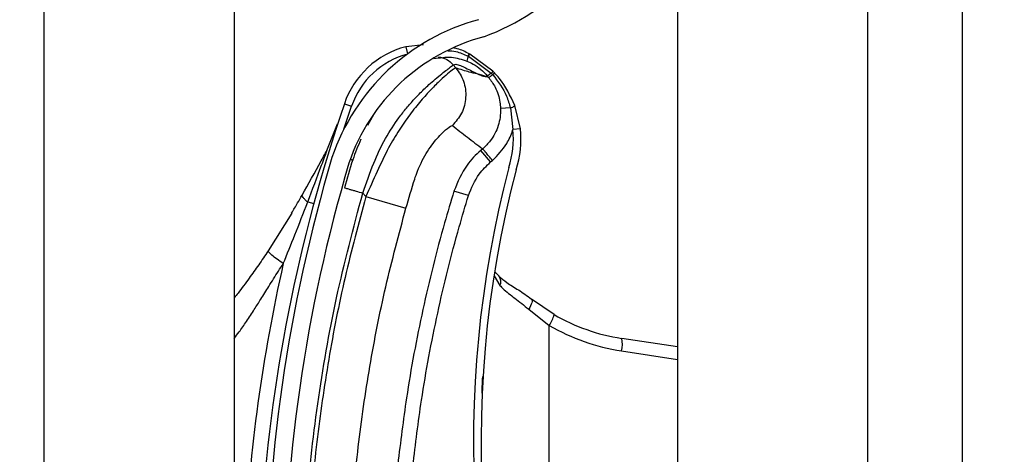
# Model space of a CAD drawing. Header units: inches. Extents: x 170 to 284, y 215 to 248.
# Tile 265 of 656: x 186.1024 to 186.2355, y 241.9612 to 242.02. Entities that reach past the tile are written whole.
import ezdxf

# ---------------------------------------------------------------- set-up
doc = ezdxf.new("R2010")
doc.units = ezdxf.units.IN
doc.header["$LTSCALE"] = 0.25
doc.header["$MEASUREMENT"] = 0
doc.layers.add('ANNOTATIONS', color=1, linetype='Continuous')
doc.layers.add('LH BENCH MOUNT', color=7, linetype='Continuous')
doc.styles.add('ARIAL', font='arial.ttf', dxfattribs={"height": 0.09375})
doc.dimstyles.new('STANDARD$0', dxfattribs={"dimtxt": 0.09375, "dimasz": 0.09375, "dimexe": 0.03125, "dimexo": 0.046875, "dimgap": 0.09, "dimtad": 0, "dimtih": 1, "dimtoh": 1, "dimdec": 4, "dimzin": 0, "dimdsep": 46, "dimtxsty": 'ARIAL', "dimcen": 0.09, "dimadec": 0, "dimazin": 0, "dimtfac": 1, "dimtdec": 4, "dimtofl": 0, "dimtmove": 0, "dimatfit": 1, "dimfxl": 1, "dimtolj": 1, "dimtzin": 0, "dimarcsym": 0})

# ---------------------------------------------------------------- blocks, each defined once
blk = doc.blocks.new('*D114')
at = {"layer": 'ANNOTATIONS', "color": 0, "lineweight": -2, "transparency": 16777216}
for p, q in [((186.1492924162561, 243.6642684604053), (187.5897358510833, 243.6642684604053)), ((187.5584858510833, 243.5705184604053), (187.5584858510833, 241.8503426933)), ((187.5584858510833, 239.6953067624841), (187.5584858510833, 241.4154825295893)), ((186.8279608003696, 239.6015567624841), (187.5897358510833, 239.6015567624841))]:
    blk.add_line(p, q, dxfattribs=at)
at = {"layer": 'ANNOTATIONS', "color": 0, "transparency": 16777216}
for points in [[(187.5428608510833, 243.5705184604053), (187.5741108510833, 243.5705184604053), (187.5584858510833, 243.6642684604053)], [(187.5428608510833, 239.6953067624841), (187.5741108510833, 239.6953067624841), (187.5584858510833, 239.6015567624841)]]:
    blk.add_solid(points, dxfattribs=at)
at = {"layer": 'defpoints', "color": 0, "transparency": 16777216}
for p in [(186.1024174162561, 243.6642684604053), (186.7810858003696, 239.6015567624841), (187.5584858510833, 239.6015567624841)]:
    blk.add_point(p, dxfattribs=at)
at = {"layer": 'ANNOTATIONS', "color": 0, "transparency": 16777216, "insert": (187.5584858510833, 241.6329126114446), "char_height": 0.09375, "attachment_point": 5, "style": 'ARIAL'}
blk.add_mtext('\\A1;OPENING\\PHEIGHT', dxfattribs=at)

msp = doc.modelspace()

# ---------------------------------------------------------------- hatches: boundary and pattern name
at = {"layer": 'LH BENCH MOUNT'}
h = msp.add_hatch(dxfattribs=at)
h.set_pattern_fill('ANSI31', color=256, scale=0.34241245, angle=2.8e-322, style=0)
h.set_pattern_definition([(45, (176.0930244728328, 238.0091787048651), (-0.03026527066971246, 0.03026527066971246), [])])
edge = h.paths.add_edge_path(flags=0)
edge.add_arc((186.1662917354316, 241.8487447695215), 0.001712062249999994, 450.0000000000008, 472.2104203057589)
edge.add_line((186.1656445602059, 241.8503297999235), (186.1647320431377, 241.8525646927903))
edge.add_arc((186.1662917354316, 241.8487447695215), 0.004126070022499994, 450, 472.2104203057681, ccw=False)
edge.add_arc((186.1662917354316, 241.8398420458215), 0.01302879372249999, 401.47616737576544, 450, ccw=False)
edge.add_arc((186.1620458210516, 241.8366918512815), 0.01830194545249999, 359.9999999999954, 400.0613730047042, ccw=False)
edge.add_arc((186.1685858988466, 241.8366918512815), 0.01176186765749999, 292.14085769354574, 360, ccw=False)
edge.add_arc((186.1662917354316, 241.8399447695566), 0.01566536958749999, 235.2570680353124, 295.43079980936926, ccw=False)
edge.add_arc((186.1715306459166, 241.8480599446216), 0.02532140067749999, 212.8542481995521, 235.9809333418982, ccw=False)
edge.add_arc((186.1633812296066, 241.8416910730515), 0.01504902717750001, 172.1557183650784, 209.3146496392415, ccw=False)
edge.add_arc((186.1758108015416, 241.8403556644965), 0.02754708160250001, 453.30850314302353, 532.9325737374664, ccw=False)
edge.add_arc((186.1725578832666, 241.8764459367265), 0.008748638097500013, 280.9586189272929, 427.9414322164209)
edge.add_arc((186.1924176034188, 241.9387992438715), 0.05672062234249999, 179.5706357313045, 253.0098997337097, ccw=False)
edge.add_arc((186.3507493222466, 241.9399976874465), 0.2150521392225, 163.4260275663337, 180.2060536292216, ccw=False)
edge.add_arc((186.1719757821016, 241.9921471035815), 0.02884824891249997, 465.1588434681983, 521.4137567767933, ccw=False)
edge.add_arc((186.1546497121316, 242.0466934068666), 0.0284373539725, 290.1205938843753, 343.7190675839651)
edge.add_arc((186.1674901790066, 242.0425159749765), 0.01494630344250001, 345.2914408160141, 400.547192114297)
edge.add_arc((186.1640660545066, 242.0407011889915), 0.0187470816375, 397.9578745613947, 431.4396159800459)
edge.add_arc((186.1662917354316, 242.0455292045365), 0.0134739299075, 433.8775574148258, 472.273645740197)
edge.add_arc((186.1637236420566, 242.0525486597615), 0.006011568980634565, 474.9825325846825, 495.7175736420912)
edge.add_arc((186.1735166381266, 242.0452895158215), 0.01816498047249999, 500.899260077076, 539.9999999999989)
edge.add_arc((186.1662917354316, 242.0452895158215), 0.01094007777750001, 539.9999999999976, 629.9999999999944)
edge.add_arc((186.1662917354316, 242.0362155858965), 0.001866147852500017, 269.9999999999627, 285.6422464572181)
edge.add_line((186.1667949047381, 242.0344185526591), (186.167445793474, 242.0320939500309))
edge.add_arc((186.1662917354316, 242.0362155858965), 0.004280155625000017, 269.9999999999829, 285.64224645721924, ccw=False)
edge.add_arc((186.1662917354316, 242.0452895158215), 0.01335408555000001, 179.9999999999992, 269.999999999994, ccw=False)
edge.add_arc((186.1735166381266, 242.0452895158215), 0.020578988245, 500.6113583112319, 540, ccw=False)
edge.add_arc((186.1637236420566, 242.0525486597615), 0.008425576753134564, 474.5776671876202, 496.4997109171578, ccw=False)
edge.add_arc((186.1662917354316, 242.0455292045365), 0.01588793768, 433.69030225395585, 472.4705806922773, ccw=False)
edge.add_arc((186.1640660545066, 242.0407011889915), 0.02116108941, 398.1045307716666, 431.57717173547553, ccw=False)
edge.add_arc((186.1674901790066, 242.0425159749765), 0.01736031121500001, 345.1802481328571, 400.36585332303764, ccw=False)
edge.add_arc((186.1546497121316, 242.0466934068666), 0.030851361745, 289.91815728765, 343.77953759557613, ccw=False)
edge.add_arc((186.1719757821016, 241.9921471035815), 0.02643424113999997, 464.9417095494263, 521.3236131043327)
edge.add_arc((186.3507493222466, 241.9399976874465), 0.21263813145, 523.4376684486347, 540.2096895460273)
edge.add_arc((186.1924176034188, 241.9387992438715), 0.05430661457, 539.5566266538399, 613.1145348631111)
edge.add_arc((186.1725578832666, 241.8764459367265), 0.01116264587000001, 280.06103888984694, 428.5290871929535, ccw=False)
edge.add_arc((186.1758108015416, 241.8403556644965), 0.02513307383, 452.9714001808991, 532.9706577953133)
edge.add_arc((186.1633812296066, 241.8416910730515), 0.01263501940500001, 532.0830472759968, 568.9826967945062)
edge.add_arc((186.1715306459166, 241.8480599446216), 0.022907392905, 213.0443063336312, 236.0197152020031)
edge.add_arc((186.1662917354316, 241.8399447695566), 0.01325136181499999, 235.1922404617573, 295.7352497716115)
edge.add_arc((186.1685858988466, 241.8366918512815), 0.009347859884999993, 291.7225241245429, 360)
edge.add_arc((186.1620458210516, 241.8366918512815), 0.01588793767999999, 359.9999999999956, 399.9521788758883)
edge.add_arc((186.1662917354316, 241.8398420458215), 0.01061478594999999, 401.6345013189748, 450.0000000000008)

# ---------------------------------------------------------------- linework, layer by layer
for p, q in [((186.2298594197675, 239.6490664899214), (186.2298594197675, 243.9018291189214)), ((186.2298594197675, 239.6490664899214), (186.2298594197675, 243.9018291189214)), ((186.1913380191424, 243.8543193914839), (186.1913380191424, 239.6897279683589)), ((186.2170189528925, 243.8543193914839), (186.2170189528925, 239.6490664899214)), ((186.2298594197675, 239.6490664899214), (186.2298594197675, 243.8543193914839)), ((186.1057349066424, 239.6490664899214), (186.1057349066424, 243.7595607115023)), ((186.1314158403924, 242.1388756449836), (186.1314158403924, 241.9465017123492)), ((186.1570029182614, 242.0165832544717), (186.1546035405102, 242.0163337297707)), ((186.1546035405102, 242.0163337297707), (186.1548572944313, 242.0153673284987)), ((186.1628838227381, 242.0143904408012), (186.1628845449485, 242.0143901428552)), ((186.1630076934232, 242.0150779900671), (186.1630086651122, 242.0150775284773)), ((186.1630086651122, 242.0150775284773), (186.1630707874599, 242.015047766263)), ((186.1630707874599, 242.015047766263), (186.1630716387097, 242.0150473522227)), ((186.1630716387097, 242.0150473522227), (186.1661753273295, 242.0127629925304)), ((186.1631899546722, 242.0153678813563), (186.1631890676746, 242.0153683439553)), ((186.1632515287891, 242.0153355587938), (186.1631899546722, 242.0153678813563)), ((186.1632524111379, 242.0153350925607), (186.1632515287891, 242.0153355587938)), ((186.1663938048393, 242.0130114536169), (186.1632524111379, 242.0153350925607)), ((186.1613835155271, 242.0134759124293), (186.1610357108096, 242.0138872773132)), ((186.1658192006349, 242.0121600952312), (186.1648878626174, 242.0124926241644)), ((186.1661753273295, 242.0127629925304), (186.1663656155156, 242.0125573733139)), ((186.1462454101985, 242.0051920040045), (186.1472811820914, 242.0082927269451)), ((186.1463093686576, 242.0086255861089), (186.1472811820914, 242.0082927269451)), ((186.1687535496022, 242.0080522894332), (186.1674199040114, 242.0080031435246)), ((186.1687535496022, 242.0080522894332), (186.1690857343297, 242.0051405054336)), ((186.1701068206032, 242.0052527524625), (186.1693562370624, 242.0083997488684)), ((186.1502438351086, 242.0071344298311), (186.1494501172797, 242.0056956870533)), ((186.1440407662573, 242.0025097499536), (186.1453956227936, 242.0058987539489)), ((186.1701068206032, 242.0052527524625), (186.1690857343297, 242.0051405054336)), ((186.165005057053, 242.0025345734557), (186.1647570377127, 242.0023248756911)), ((186.1660827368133, 242.0007569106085), (186.1647570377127, 242.0023248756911)), ((186.1471115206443, 242.0011213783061), (186.1474398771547, 242.0010205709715)), ((186.1660827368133, 242.0007569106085), (186.1663307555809, 242.000966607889)), ((186.1487919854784, 241.9965526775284), (186.1492048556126, 241.9960643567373)), ((186.1492048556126, 241.9960643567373), (186.1546350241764, 241.9945162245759)), ((186.1630862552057, 241.996217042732), (186.1611233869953, 241.9968196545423)), ((186.1413538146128, 241.9953444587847), (186.1421723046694, 241.9951226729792)), ((186.1391859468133, 241.9938491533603), (186.1359997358, 241.98872267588)), ((186.1665405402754, 241.9853542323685), (186.1673421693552, 241.9840489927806)), ((186.1666509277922, 241.9858871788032), (186.1672443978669, 241.985329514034)), ((186.1746502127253, 241.9801283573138), (186.171609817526, 241.9821956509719)), ((186.1712230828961, 241.9808514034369), (186.1740134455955, 241.978648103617)), ((186.1740134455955, 241.9132274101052), (186.1740134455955, 241.978648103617)), ((186.1913380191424, 241.9757525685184), (186.1838006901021, 241.976902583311)), ((186.1837659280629, 241.9752101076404), (186.1913380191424, 241.9740547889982))]:
    msp.add_line(p, q, dxfattribs=at)
at = {"layer": 'LH BENCH MOUNT', "flags": 128}
msp.add_lwpolyline([(186.171609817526, 241.9821956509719), (186.1716658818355, 241.9821216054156), (186.1716914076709, 241.9820128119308), (186.171685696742, 241.9818722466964), (186.1716489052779, 241.9817037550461), (186.1715820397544, 241.9815119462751), (186.1714869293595, 241.9813020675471), (186.1713661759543, 241.9810798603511), (186.1712230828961, 241.9808514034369)], dxfattribs=at)
at = {"layer": 'LH BENCH MOUNT'}
for centre, radius, start, end in [((186.1546497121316, 242.0466934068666), 0.03085136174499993, 289.91815728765, 343.7795375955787), ((186.1719757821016, 241.9921471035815), 0.02884824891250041, 105.1588434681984, 161.4137567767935), ((186.1719757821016, 241.9921471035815), 0.02643424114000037, 104.9417095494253, 161.3236131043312), ((186.157647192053, 242.0047422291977), 0.01198443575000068, 104.7123854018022, 161.0929786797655), ((186.157647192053, 242.0047422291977), 0.01095719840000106, 104.712385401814, 161.0929786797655), ((186.1651179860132, 242.0141102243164), 0.00225166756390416, 155.3939551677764, 172.8510957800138), ((186.1651206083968, 242.0141088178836), 0.002253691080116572, 155.3897650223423, 172.8291455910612), ((186.164417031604, 242.0143994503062), 0.00156417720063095, 141.7256942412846, 154.2910519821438), ((186.1644214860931, 242.0143971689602), 0.001568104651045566, 141.7542666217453, 154.2863466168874), ((186.1645201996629, 242.0143381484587), 0.001613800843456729, 141.8260927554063, 153.9140894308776), ((186.1645193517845, 242.0143384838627), 0.001611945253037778, 141.8104826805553, 153.9114578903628), ((186.3507141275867, 241.9386142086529), 0.2160622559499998, 161.092978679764, 176.5593061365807), ((186.1684014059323, 242.009359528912), 0.001353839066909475, 285.0764398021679, 314.8519014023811), ((186.1571730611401, 242.0038309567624), 0.01198443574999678, 341.3410974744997, 6.273281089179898), ((186.1571730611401, 242.0038309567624), 0.01301167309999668, 341.5025581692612, 6.273281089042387), ((186.3507493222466, 241.9399976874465), 0.2150521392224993, 163.4260275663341, 180.2060536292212), ((186.3507493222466, 241.9399976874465), 0.2126381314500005, 163.4376684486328, 180.2096895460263), ((186.3103094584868, 241.9629083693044), 0.1465525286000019, 165.3406183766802, 202.0185750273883), ((186.3103094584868, 241.9629083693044), 0.1455252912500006, 165.3544246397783, 203.870550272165), ((186.3507141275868, 241.9386142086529), 0.2180957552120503, 167.1792232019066, 177.2529346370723), ((186.1663523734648, 241.9845780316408), 0.001122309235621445, 331.8758133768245, 39.94683461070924), ((186.1710884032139, 241.9807834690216), 0.003621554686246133, 323.8694765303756, 349.5782562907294), ((186.1877258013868, 242.0026282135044), 0.0260233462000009, 239.8373732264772, 261.3249484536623), ((186.1879492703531, 242.0026282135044), 0.02773540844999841, 239.8373732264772, 261.3249484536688), ((186.1804700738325, 241.9761243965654), 0.003420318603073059, 344.4956794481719, 13.1510363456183)]:
    msp.add_arc(centre, radius, start, end, dxfattribs=at)
for points, knots in [([(186.1602920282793, 242.0157988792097), (186.1606622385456, 242.0157774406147), (186.1616107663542, 242.0157225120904), (186.162478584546, 242.0153221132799), (186.1630076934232, 242.0150779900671)], [0, 0, 0, 0, 0.3902998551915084, 1, 1, 1, 1]), ([(186.1631890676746, 242.0153683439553), (186.1626642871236, 242.0156465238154), (186.1619734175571, 242.0160127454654), (186.1612110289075, 242.0161404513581), (186.1610277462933, 242.0161711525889)], [0, 0, 0, 0, 0.7595942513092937, 0.9999999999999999, 0.9999999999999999, 0.9999999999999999, 0.9999999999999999]), ([(186.1584241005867, 242.0147275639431), (186.1592155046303, 242.0148510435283), (186.1607331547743, 242.0150878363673), (186.162187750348, 242.0146161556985), (186.1628838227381, 242.0143904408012)], [0, 0, 0, 0, 0.5214667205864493, 1, 1, 1, 1]), ([(186.1589977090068, 242.0149576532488), (186.1591878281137, 242.0149293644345), (186.1595832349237, 242.0148705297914), (186.160320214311, 242.0145676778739), (186.1607538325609, 242.014155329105), (186.1610357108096, 242.0138872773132)], [0, 0, 0, 0, 0.2447599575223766, 0.5090480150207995, 1, 1, 1, 1]), ([(186.1628845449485, 242.0143901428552), (186.1631640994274, 242.0142619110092), (186.1641970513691, 242.0137880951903), (186.1650912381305, 242.0130227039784), (186.1656256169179, 242.0123893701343), (186.1656256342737, 242.0123893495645)], [0, 0, 0, 0, 0.2706300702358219, 0.9999763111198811, 1, 1, 1, 1]), ([(186.1487919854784, 241.9965526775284), (186.1492678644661, 241.997909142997), (186.1501662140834, 242.0004698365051), (186.1517815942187, 242.0039607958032), (186.1533840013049, 242.0063727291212), (186.1547159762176, 242.0080754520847), (186.1556308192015, 242.0091188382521), (186.1564224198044, 242.0099473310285), (186.157091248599, 242.0106072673), (186.1578360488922, 242.0113023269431), (186.1586698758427, 242.0120280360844), (186.1597992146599, 242.0129360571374), (186.1607892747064, 242.0136959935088), (186.1609584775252, 242.0138273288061), (186.1610357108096, 242.0138872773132)], [0, 0, 0, 0, 0.1307156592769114, 0.2467609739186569, 0.3577928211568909, 0.4170971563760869, 0.4791482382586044, 0.5177152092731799, 0.5590896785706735, 0.6032945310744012, 0.6633484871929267, 0.7353692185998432, 0.8792082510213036, 1, 1, 1, 1]), ([(186.1613835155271, 242.0134759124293), (186.1613041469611, 242.0134442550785), (186.1611428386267, 242.013379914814), (186.1603543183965, 242.0127611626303), (186.1592933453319, 242.0118179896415), (186.1580629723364, 242.0106044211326), (186.1566551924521, 242.0090584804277), (186.1551800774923, 242.0072232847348), (186.1536900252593, 242.0050881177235), (186.1521616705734, 242.0025335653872), (186.150725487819, 241.9994572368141), (186.149716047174, 241.997204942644), (186.1492048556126, 241.9960643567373)], [0, 0, 0, 0, 0.1094013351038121, 0.2223468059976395, 0.3151791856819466, 0.4102231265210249, 0.5012749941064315, 0.5946006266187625, 0.6834485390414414, 0.7745330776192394, 0.8858211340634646, 1, 1, 1, 1]), ([(186.1613835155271, 242.0134759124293), (186.1617726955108, 242.0129000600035), (186.162581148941, 242.0117038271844), (186.1628399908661, 242.0094787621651), (186.1623122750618, 242.0073013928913), (186.161364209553, 242.0062116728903), (186.1609078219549, 242.0056870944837)], [0, 0, 0, 0, 0.2406941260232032, 0.499999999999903, 0.7593058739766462, 1, 1, 1, 1]), ([(186.1610357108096, 242.0138872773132), (186.1611425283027, 242.013926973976), (186.1613667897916, 242.0140103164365), (186.1619685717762, 242.0138162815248), (186.1627231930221, 242.0134682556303), (186.1635224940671, 242.0130540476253), (186.1643199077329, 242.0126469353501), (186.1647438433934, 242.0124888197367), (186.164958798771, 242.0124086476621)], [0, 0, 0, 0, 0.1574760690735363, 0.330618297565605, 0.4911886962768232, 0.6742546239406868, 0.834831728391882, 1, 1, 1, 1]), ([(186.1648878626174, 242.0124926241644), (186.1646771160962, 242.0125508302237), (186.1640958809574, 242.0127113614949), (186.1630276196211, 242.0129209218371), (186.1620068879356, 242.0132654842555), (186.1613835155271, 242.0134759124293)], [0, 0, 0, 0, 0.1812946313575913, 0.5000073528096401, 1, 1, 1, 1]), ([(186.166598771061, 242.0128008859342), (186.1665987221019, 242.0128009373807), (186.1665311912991, 242.0128718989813), (186.1664624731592, 242.0129417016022), (186.1663938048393, 242.0130114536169)], [0, 0, 0, 0, 0.0007249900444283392, 0.9999999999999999, 0.9999999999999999, 0.9999999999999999, 0.9999999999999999]), ([(186.164958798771, 242.0124086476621), (186.1650523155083, 242.0123830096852), (186.1652403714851, 242.0123314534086), (186.1654677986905, 242.012318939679), (186.1655729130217, 242.0123661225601), (186.1656253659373, 242.0123896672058)], [0, 0, 0, 0, 0.3313600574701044, 0.6663431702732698, 0.9999999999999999, 0.9999999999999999, 0.9999999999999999, 0.9999999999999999]), ([(186.1656253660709, 242.0123896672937), (186.1656735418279, 242.0123326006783), (186.1657381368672, 242.0122560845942), (186.1658027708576, 242.0121795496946), (186.1658192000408, 242.0121600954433)], [0, 0, 0, 0, 0.7458120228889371, 0.9999999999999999, 0.9999999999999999, 0.9999999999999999, 0.9999999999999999]), ([(186.1661753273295, 242.0127629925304), (186.1661555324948, 242.0127477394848), (186.1660365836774, 242.0126560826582), (186.1658520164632, 242.0125191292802), (186.1656770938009, 242.0124010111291), (186.1656427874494, 242.0123932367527), (186.1656256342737, 242.0123893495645)], [0, 0, 0, 0, 0.06239373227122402, 0.3749291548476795, 0.6874645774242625, 1, 1, 1, 1]), ([(186.1658160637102, 242.0121638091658), (186.1658160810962, 242.0121637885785), (186.1661511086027, 242.0117670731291), (186.1668351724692, 242.0107332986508), (186.1673257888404, 242.0092736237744), (186.167399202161, 242.0082826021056), (186.1674199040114, 242.0080031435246)], [0, 0, 0, 0, 1.782673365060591e-05, 0.3435204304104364, 0.8148790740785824, 1, 1, 1, 1]), ([(186.1663656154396, 242.0125573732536), (186.1663456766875, 242.012541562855), (186.1662259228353, 242.012446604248), (186.1660407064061, 242.0123035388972), (186.1658668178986, 242.0121776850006), (186.1658350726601, 242.0121659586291), (186.1658192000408, 242.0121600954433)], [0, 0, 0, 0, 0.06242876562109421, 0.3749525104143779, 0.6874762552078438, 1, 1, 1, 1]), ([(186.1663658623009, 242.0125570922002), (186.1670741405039, 242.0116288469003), (186.1681275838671, 242.0102482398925), (186.1685990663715, 242.0085942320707), (186.1687535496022, 242.0080522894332)], [0, 0, 0, 0, 0.6723457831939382, 1, 1, 1, 1]), ([(186.1693562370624, 242.0083997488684), (186.1687429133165, 242.0096954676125), (186.1679923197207, 242.0112811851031), (186.1668142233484, 242.012565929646), (186.1665987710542, 242.0128008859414)], [0, 0, 0, 0, 0.8171182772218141, 1, 1, 1, 1]), ([(186.1674199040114, 242.0080031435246), (186.1674206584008, 242.0079808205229), (186.1674472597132, 242.0071936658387), (186.1672226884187, 242.0056221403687), (186.1662671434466, 242.0037855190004), (186.1653879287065, 242.0028584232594), (186.1650049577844, 242.0025344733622), (186.1650049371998, 242.00253445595)], [0, 0, 0, 0, 0.0108740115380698, 0.3834398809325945, 0.7558119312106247, 0.9999868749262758, 1, 1, 1, 1]), ([(186.1558144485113, 241.9984495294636), (186.155814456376, 241.9984495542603), (186.155928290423, 241.9988084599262), (186.1564277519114, 242.000214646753), (186.1576023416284, 242.0024173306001), (186.1591371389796, 242.0043205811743), (186.1604825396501, 242.0055322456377), (186.1607562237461, 242.0056318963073), (186.1609078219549, 242.0056870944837)], [0, 0, 0, 0, 4.497367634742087e-06, 0.06509473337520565, 0.2616701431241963, 0.4753105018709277, 0.7093656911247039, 0.9999999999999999, 0.9999999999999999, 0.9999999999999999, 0.9999999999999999]), ([(186.1609078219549, 242.0056870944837), (186.1615810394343, 242.0051579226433), (186.1629274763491, 242.0040995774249), (186.1643124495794, 242.0030561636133), (186.1650049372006, 242.0025344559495)], [0, 0, 0, 0, 0.4999992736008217, 1, 1, 1, 1]), ([(186.1663307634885, 242.0009665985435), (186.1670325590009, 242.0016849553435), (186.1681946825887, 242.0028745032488), (186.1688696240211, 242.0044479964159), (186.1690748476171, 242.0051056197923), (186.1690857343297, 242.0051405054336)], [0, 0, 0, 0, 0.5907811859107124, 0.9782917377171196, 1, 1, 1, 1]), ([(186.1485226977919, 242.0038222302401), (186.1481483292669, 242.0029044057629), (186.1472917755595, 242.0008044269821), (186.1466722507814, 241.9985372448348), (186.1463234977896, 241.9972609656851)], [0, 0, 0, 0, 0.4370636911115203, 0.9999999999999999, 0.9999999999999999, 0.9999999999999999, 0.9999999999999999]), ([(186.1405819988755, 241.996259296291), (186.1414529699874, 241.9977995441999), (186.1426157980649, 241.9998559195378), (186.1437548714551, 242.0019773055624), (186.1440407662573, 242.0025097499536)], [0, 0, 0, 0, 0.7490110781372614, 1, 1, 1, 1]), ([(186.1413538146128, 241.9953444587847), (186.1419822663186, 241.997009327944), (186.1428824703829, 241.9993941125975), (186.1437721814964, 242.0017872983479), (186.1440407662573, 242.0025097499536)], [0, 0, 0, 0, 0.6981213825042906, 1, 1, 1, 1]), ([(186.1647570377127, 242.0023248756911), (186.1647570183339, 242.0023248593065), (186.1640631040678, 242.0017381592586), (186.1624882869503, 242.0001146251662), (186.1616302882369, 241.9980433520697), (186.1611233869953, 241.9968196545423)], [0, 0, 0, 0, 1.142795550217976e-05, 0.409211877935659, 1, 1, 1, 1]), ([(186.1630862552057, 241.996217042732), (186.1634979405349, 241.9972342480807), (186.1641954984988, 241.9989577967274), (186.1655341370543, 242.0002339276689), (186.1660827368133, 242.0007569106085)], [0, 0, 0, 0, 0.5901808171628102, 1, 1, 1, 1]), ([(186.1546350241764, 241.9945162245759), (186.1550225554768, 241.9958408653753), (186.1554100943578, 241.9971655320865), (186.1558144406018, 241.9984495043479), (186.1558144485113, 241.9984495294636)], [0, 0, 0, 0, 0.999980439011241, 1, 1, 1, 1]), ([(186.1463234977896, 241.9972609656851), (186.1463564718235, 241.997251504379), (186.1464071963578, 241.997236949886), (186.1467150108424, 241.9971486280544), (186.1470335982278, 241.9970572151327), (186.1474290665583, 241.9969437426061), (186.1480037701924, 241.996778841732), (186.1484814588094, 241.9966417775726), (186.1487919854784, 241.9965526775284)], [0, 0, 0, 0, 0.2394568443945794, 0.3683606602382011, 0.5000000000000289, 0.6316393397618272, 0.7605431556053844, 1, 1, 1, 1]), ([(186.1391839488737, 241.9938457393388), (186.1391839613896, 241.9938457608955), (186.1394482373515, 241.9943009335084), (186.1399159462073, 241.9951009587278), (186.1403828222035, 241.9959100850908), (186.1405819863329, 241.9962592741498), (186.1405819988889, 241.9962592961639)], [0, 0, 0, 0, 2.704369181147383e-05, 0.571031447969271, 0.9999729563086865, 1, 1, 1, 1]), ([(186.1413538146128, 241.9953444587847), (186.14122260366, 241.9954562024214), (186.1409572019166, 241.9956822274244), (186.140703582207, 241.9959724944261), (186.1405992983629, 241.9961574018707), (186.1405852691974, 241.9962400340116), (186.1405819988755, 241.996259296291)], [0, 0, 0, 0, 0.2979480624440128, 0.6026626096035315, 0.907377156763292, 0.9999999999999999, 0.9999999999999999, 0.9999999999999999, 0.9999999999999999]), ([(186.1406798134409, 241.9395261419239), (186.1407785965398, 241.9442815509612), (186.1409766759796, 241.9538170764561), (186.1425862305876, 241.9681260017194), (186.1450430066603, 241.9824355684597), (186.1475403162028, 241.9918394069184), (186.1487919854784, 241.9965526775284)], [0, 0, 0, 0, 0.2468628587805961, 0.4950083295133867, 0.74689458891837, 1, 1, 1, 1]), ([(186.1492048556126, 241.9960643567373), (186.1482307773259, 241.9924341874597), (186.1462797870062, 241.9851632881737), (186.144101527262, 241.9740825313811), (186.1424904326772, 241.9628999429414), (186.1414796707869, 241.9519312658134), (186.1412849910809, 241.9446834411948), (186.1411915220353, 241.9412036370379)], [0, 0, 0, 0, 0.2027568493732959, 0.4061035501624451, 0.6088604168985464, 0.8122072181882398, 1, 1, 1, 1]), ([(186.1611233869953, 241.9968196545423), (186.1606953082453, 241.9953903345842), (186.1591104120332, 241.9900984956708), (186.1568152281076, 241.9808004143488), (186.154748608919, 241.9698910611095), (186.1538972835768, 241.9628787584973), (186.1535337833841, 241.9598846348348)], [0, 0, 0, 0, 0.1185397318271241, 0.4388752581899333, 0.7604101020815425, 1, 1, 1, 1]), ([(186.1555752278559, 241.9596644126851), (186.1559349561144, 241.962627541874), (186.1567756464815, 241.9695524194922), (186.1588195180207, 241.980349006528), (186.1610898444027, 241.9895511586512), (186.162662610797, 241.9948025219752), (186.1630862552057, 241.996217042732)], [0, 0, 0, 0, 0.2395900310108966, 0.5599255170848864, 0.8814604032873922, 0.9999999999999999, 0.9999999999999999, 0.9999999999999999, 0.9999999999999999]), ([(186.1380557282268, 241.987010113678), (186.1385785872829, 241.9883014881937), (186.1397015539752, 241.9910750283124), (186.1407783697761, 241.9938575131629), (186.1413538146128, 241.9953444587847)], [0, 0, 0, 0, 0.4656051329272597, 1, 1, 1, 1]), ([(186.146837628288, 241.9411339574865), (186.1468376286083, 241.9411339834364), (186.1468794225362, 241.9445203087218), (186.1471425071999, 241.9515670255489), (186.1480944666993, 241.9622402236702), (186.1496690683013, 241.9731162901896), (186.1517875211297, 241.9839036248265), (186.1536858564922, 241.9909786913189), (186.1546350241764, 241.9945162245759)], [0, 0, 0, 0, 1.439079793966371e-06, 0.1877923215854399, 0.3908439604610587, 0.5938956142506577, 0.7969478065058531, 1, 1, 1, 1]), ([(186.1359997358, 241.98872267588), (186.1355774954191, 241.9880951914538), (186.134736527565, 241.9868454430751), (186.1333792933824, 241.9849543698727), (186.1322799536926, 241.9834674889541), (186.1315894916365, 241.9826008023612), (186.1314158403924, 241.9823828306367)], [0, 0, 0, 0, 0.2874979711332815, 0.5726040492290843, 0.892509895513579, 1, 1, 1, 1]), ([(186.1380557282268, 241.987010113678), (186.1377649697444, 241.9872154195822), (186.1371661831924, 241.9876382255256), (186.1364771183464, 241.9881794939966), (186.1360354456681, 241.9885800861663), (186.1360114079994, 241.9886760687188), (186.1359997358, 241.98872267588)], [0, 0, 0, 0, 0.2427897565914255, 0.5000000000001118, 0.7572102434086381, 0.9999999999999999, 0.9999999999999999, 0.9999999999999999, 0.9999999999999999]), ([(186.1314158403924, 241.9768982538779), (186.1316367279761, 241.977186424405), (186.1322125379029, 241.9779376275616), (186.1331125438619, 241.979248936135), (186.1340874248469, 241.9807289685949), (186.1350835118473, 241.9823103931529), (186.1361597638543, 241.9840413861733), (186.137169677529, 241.9856492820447), (186.1378341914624, 241.9866698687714), (186.1380557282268, 241.987010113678)], [0, 0, 0, 0, 0.09019872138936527, 0.2351300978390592, 0.3944108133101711, 0.5296508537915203, 0.6982639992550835, 0.8994067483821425, 1, 1, 1, 1]), ([(186.1672047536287, 241.9853112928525), (186.1675480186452, 241.9850269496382), (186.1682880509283, 241.9844139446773), (186.1698494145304, 241.9834386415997), (186.1710968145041, 241.9826597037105), (186.1717174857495, 241.9820985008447), (186.1717778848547, 241.9820438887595)], [0, 0, 0, 0, 0.2839420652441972, 0.6121401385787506, 0.962256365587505, 1, 1, 1, 1]), ([(186.1673421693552, 241.9840489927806), (186.1674721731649, 241.9839153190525), (186.1680617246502, 241.9833091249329), (186.1693543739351, 241.9823514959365), (186.1705943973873, 241.9813560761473), (186.1712230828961, 241.9808514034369)], [0, 0, 0, 0, 0.1223980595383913, 0.5550603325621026, 1, 1, 1, 1]), ([(186.1649172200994, 241.9695045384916), (186.1649270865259, 241.9698095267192), (186.1649511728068, 241.9705540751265), (186.1649944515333, 241.9712983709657), (186.1650200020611, 241.9717377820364)], [0, 0, 0, 0, 0.409628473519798, 1, 1, 1, 1])]:
    msp.add_open_spline(points, degree=3, knots=knots, dxfattribs=at)
for points in [[(186.1663938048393, 242.0130114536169), (186.1663922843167, 242.0130070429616), (186.1663892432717, 242.0129982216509), (186.1663453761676, 242.0129462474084), (186.1662764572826, 242.0128699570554), (186.1662090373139, 242.0127986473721), (186.1661753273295, 242.0127629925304)], [(186.1665986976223, 242.0128009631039), (186.1665966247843, 242.01279693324), (186.1665924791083, 242.0127888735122), (186.1665453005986, 242.0127380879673), (186.1664721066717, 242.0126629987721), (186.1664011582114, 242.012592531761), (186.1663656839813, 242.0125572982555)], [(186.1663309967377, 242.000966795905), (186.1661608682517, 242.0011678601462), (186.1658206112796, 242.0015699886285), (186.1653880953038, 242.00208115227), (186.1650792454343, 242.0024461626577), (186.1650295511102, 242.0025048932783), (186.1650047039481, 242.0025342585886)]]:
    msp.add_open_spline(points, degree=3, dxfattribs=at)

# ---------------------------------------------------------------- dimensions: what is measured, and where the dimension line sits
at = {"layer": 'ANNOTATIONS'}
dim = msp.add_linear_dim(base=(187.5584858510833, 239.6015567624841), p1=(186.102417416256, 243.6642684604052), p2=(186.7810858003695, 239.6015567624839), angle=90, text='OPENING\\PHEIGHT', dimstyle='STANDARD$0', dxfattribs=at)
dim.commit()
dim.dimension.update_dxf_attribs({"geometry": '*D114', "text_midpoint": (187.5584858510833, 241.6329126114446)})

doc.saveas('drawing.dxf')
